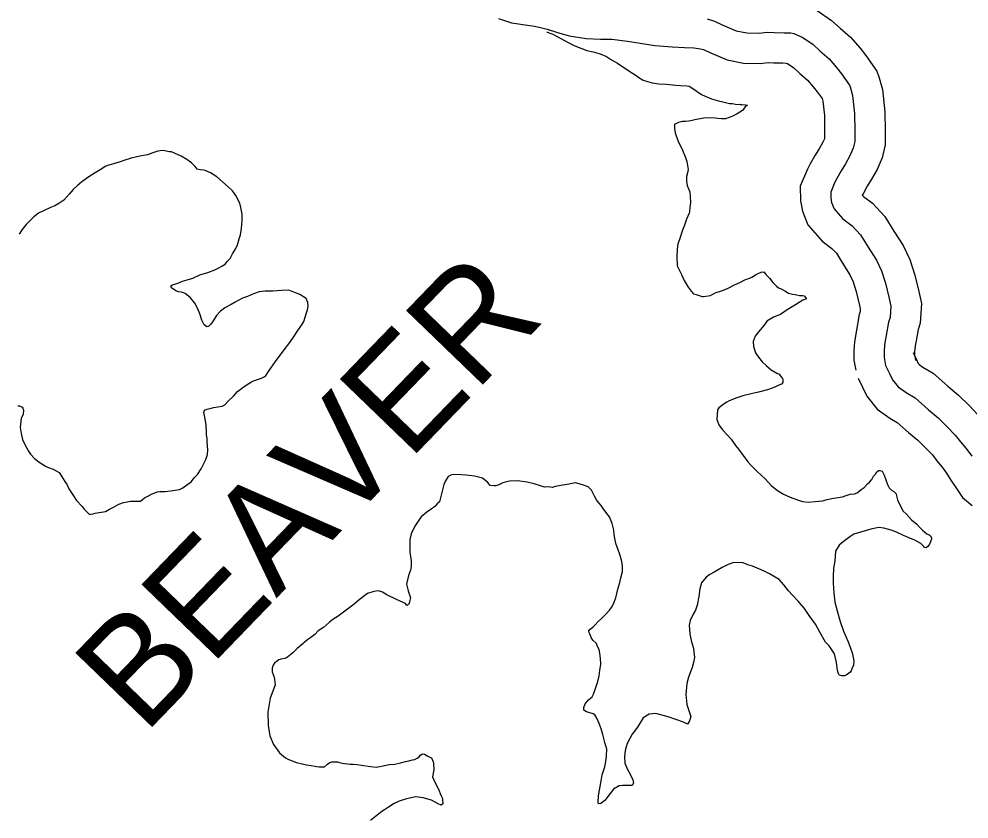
# Model space of a CAD drawing. Extents: x 31699 to 244310, y -8841 to 11474.
# Drawn here: x 135247.5 to 135560.7, y 1578.8 to 1842.7 of the extents above; entities that cross this region are included whole.
import ezdxf

# ---------------------------------------------------------------- set-up
doc = ezdxf.new("R2010")
doc.units = 0
for name, color, linetype in [('B_Logo', 7, 'Continuous'), ('R_Draft', 7, 'Continuous'), ('R_XS_EARTHWORK_STAGE2', 7, 'Continuous')]:
    doc.layers.add(name, color=color, linetype=linetype)

msp = doc.modelspace()

# ---------------------------------------------------------------- linework, layer by layer
at = {"layer": 'B_Logo'}
for points in [[(135474.36, 1842.67), (135476.77, 1841.91), (135479.31, 1840.74), (135483.94, 1838.8), (135487.48, 1838.12), (135491.55, 1838.05), (135494.14, 1838.28), (135496.54, 1838.25), (135499.74, 1838.16), (135502.01, 1838.06), (135503.01, 1837.94), (135505.76, 1836.71), (135509.19, 1834.36), (135511.55, 1832.19), (135514.59, 1829.56), (135517.09, 1826.66), (135518.72, 1824.61), (135521.37, 1820.84), (135521.58, 1820.25), (135522.35, 1817.45), (135523.03, 1811.45), (135523.11, 1805.65), (135523.09, 1802.31), (135522.59, 1800.03), (135521.49, 1797.55), (135520, 1794.92), (135518.56, 1792.63), (135517.13, 1790.07), (135516.48, 1788.86), (135515.13, 1785.57), (135515.15, 1783.63), (135515.44, 1782.1), (135516.27, 1780.04), (135517.56, 1778.53), (135519.11, 1776.75), (135522.21, 1774.45), (135524.98, 1771.49), (135527.51, 1767.39), (135530.23, 1763.08), (135531.88, 1759.64), (135533.2, 1755.52), (135534.4, 1750.46), (135534.97, 1748), (135534.75, 1744.25), (135534.24, 1742.71), (135533.44, 1738.23), (135533.13, 1736.49), (135532.88, 1734.95), (135532.77, 1733.14), (135532.8, 1731.07), (135533.24, 1728.41)], [(135533.24, 1728.41), (135534.61, 1725.49), (135535.5, 1723.63), (135537.4, 1721.32), (135540.03, 1719.43), (135542.98, 1717.73), (135547.23, 1713.92), (135550.6, 1711.16), (135553.58, 1708.2), (135556.21, 1705.44), (135557.98, 1703.19), (135559.81, 1700.95), (135561.64, 1698.44)]]:
    msp.add_lwpolyline(points, dxfattribs=at)
at = {"layer": 'R_Draft'}
for points in [[(135421.56, 1838.42), (135421.7, 1838.38), (135423.51, 1837.68), (135426.2, 1836.24), (135428.81, 1834.81), (135430.76, 1833.77), (135434.71, 1832.29), (135436.79, 1831.86), (135439.13, 1831.22), (135441.21, 1830.25), (135442.89, 1829.21), (135444.83, 1828.1), (135447.26, 1826.4), (135449.81, 1824.83), (135450.96, 1823.98), (135451.9, 1823.33), (135453.31, 1822.48), (135454.78, 1822.1), (135456.32, 1821.65), (135458.46, 1821.28), (135460.86, 1821.12), (135464.06, 1820.89), (135465.66, 1820.78), (135467.73, 1820.61), (135468.46, 1820.49), (135469.67, 1819.71), (135471.09, 1818.72), (135472.57, 1817.81), (135473.77, 1817.23), (135475.85, 1816.32), (135478.19, 1815.69), (135479.53, 1815.37), (135481.74, 1814.8), (135482.74, 1814.75), (135483.74, 1814.63), (135484.94, 1814.52), (135485.21, 1814.59), (135485.41, 1814.52), (135485.87, 1814.46), (135487.07, 1814.35), (135487.74, 1814.22), (135486.95, 1813.68), (135486.03, 1812.53), (135484.32, 1811.37), (135482.73, 1810.61), (135481.67, 1810.13), (135480.41, 1809.71)], [(135480.41, 1809.71), (135479.14, 1809.76), (135477.87, 1809.88), (135477.01, 1809.93), (135475.47, 1810.04), (135473.34, 1810.01), (135471.48, 1809.58), (135470.35, 1809.37), (135469.42, 1809.22), (135468.36, 1809), (135467.22, 1808.86), (135466.29, 1808.84), (135465.76, 1808.77), (135464.96, 1808.56), (135464.5, 1808.35), (135463.77, 1808), (135463.64, 1807.87), (135463.58, 1807.07), (135463.66, 1806.53), (135463.88, 1805.14), (135464.78, 1802.54), (135466.22, 1799.43), (135467.25, 1796.97), (135467.67, 1795.71), (135468.18, 1792.98), (135467.92, 1791.91), (135467.61, 1790.7), (135467.56, 1789.23), (135467.85, 1787.7), (135468.4, 1786.44), (135468.68, 1785.64), (135468.83, 1784.11), (135468.86, 1782.11), (135468.74, 1780.63), (135468.57, 1779.03), (135468.51, 1778.63), (135467.6, 1776.61), (135466.89, 1774.67), (135466.32, 1773.06), (135465.23, 1769.9), (135464.78, 1768.56), (135464.47, 1766.62), (135464.37, 1764.28), (135464.55, 1761.28), (135465.92, 1758.36), (135466.81, 1756.37), (135468.11, 1754.19), (135469.13, 1752.87), (135469.67, 1752.27), (135469.94, 1752.01), (135470.74, 1751.82), (135472.75, 1751.18), (135473.21, 1751.19), (135475.48, 1751.49), (135477.06, 1752.31), (135479.45, 1753.08), (135481.37, 1753.91), (135483.23, 1754.87), (135485.41, 1755.9), (135486.87, 1756.59), (135488.66, 1757.35), (135489.12, 1757.56), (135490.31, 1758.24), (135491.44, 1758.86), (135492.16, 1759.2), (135492.5, 1759.27), (135492.83, 1759.21), (135493.03, 1759.22), (135493.5, 1758.69), (135493.84, 1758.29), (135494.99, 1757.24), (135496.01, 1755.79), (135497.29, 1754.54), (135497.97, 1754.01), (135498.77, 1753.62), (135499.98, 1752.97), (135501.26, 1752.26), (135502.53, 1751.87), (135503.4, 1751.75), (135503.86, 1751.69), (135504.87, 1751.51), (135505.2, 1751.51), (135505.53, 1751.52), (135505.87, 1751.45), (135506.33, 1751.33), (135507.15, 1750.4), (135505.89, 1749.92), (135503.51, 1748.35), (135500.73, 1746.71), (135498.62, 1745.21), (135496.3, 1744.31), (135494.12, 1743.01), (135493.2, 1741.66), (135491.3, 1739.49), (135490.19, 1738.08), (135489.61, 1736.33), (135489.7, 1734.6), (135490.33, 1732.6), (135491.35, 1731.08), (135492.5, 1729.63), (135493.92, 1728.32)], [(135300.98, 1797.4), (135297.82, 1798.89), (135297.02, 1798.81), (135295.62, 1799.13), (135294.69, 1799.32), (135293.29, 1799.03), (135291.63, 1798.54), (135289.84, 1797.91), (135287.31, 1797.41), (135284.46, 1796.77), (135282.07, 1796), (135280.81, 1795.51), (135278.68, 1794.95), (135277.16, 1794.46), (135276.1, 1794.11), (135274.25, 1792.95), (135272.66, 1791.92), (135270.48, 1790.56), (135268.17, 1788.92), (135266.66, 1787.63), (135265.41, 1786.48), (135264.09, 1784.92), (135262.26, 1782.96), (135260.67, 1781.8), (135259.28, 1781.05), (135257.69, 1780.36), (135255.77, 1779.53), (135253.92, 1778.64), (135252.4, 1777.41), (135249.9, 1774.91), (135248.53, 1773.29), (135247.51, 1771.74)], [(135308.68, 1711.85), (135308.4, 1712.85), (135308.66, 1713.65), (135309.39, 1713.93), (135310.52, 1714.21), (135311.58, 1714.56), (135313.11, 1714.79), (135314.44, 1715), (135315.36, 1715.42), (135316.48, 1716.64), (135318.19, 1718.26), (135319.57, 1719.82), (135321.35, 1721.11), (135322.41, 1721.93), (135324.12, 1723.02), (135324.85, 1723.3), (135327.51, 1724.2), (135328.76, 1724.89), (135329.74, 1726.44), (135332.03, 1729.74), (135334.97, 1733.52), (135336.81, 1736.02), (135338.18, 1738.04), (135339.49, 1739.87), (135340.79, 1741.75), (135341.44, 1742.9), (135341.89, 1744.31), (135342.34, 1745.78), (135342.59, 1746.72), (135342.84, 1747.93), (135342.69, 1749.19), (135342.21, 1750.52), (135340.12, 1751.83), (135338.71, 1752.34), (135336.44, 1753.18), (135334.04, 1753.14), (135331.24, 1752.9), (135328.71, 1752.86), (135326.72, 1752.64), (135324.79, 1752.01), (135322.8, 1751.18), (135321.14, 1750.62), (135318.83, 1749.32), (135317.44, 1748.5), (135315.39, 1747.4), (135313.94, 1746.31), (135312.63, 1744.82), (135311.32, 1742.8), (135310.73, 1741.99), (135310.01, 1741.25), (135309.48, 1741.11), (135308.6, 1741.83), (135307.78, 1743.29), (135307.09, 1745.41), (135306.33, 1747.34), (135305.44, 1748.99), (135304.02, 1750.71), (135302.33, 1752.15), (135301.73, 1752.35), (135301.06, 1752.54), (135300.06, 1752.72), (135299.25, 1752.98), (135297.77, 1754.03), (135297.56, 1754.69), (135298.09, 1755.03), (135299.88, 1755.59), (135301.41, 1756.15), (135302.94, 1756.64), (135304.79, 1757.2), (135307.11, 1758.23), (135309.77, 1759.07), (135312.02, 1759.97), (135313.15, 1760.52), (135314.4, 1761.14), (135315.46, 1761.82), (135316.18, 1762.63), (135317.17, 1763.65), (135317.88, 1765.2), (135319.05, 1766.95), (135319.57, 1768.22), (135320.08, 1770.17), (135320.52, 1771.51), (135320.83, 1773.52), (135321.06, 1776.19), (135321.03, 1778.26), (135320.67, 1780.46), (135320.31, 1781.92), (135318.95, 1784.44), (135317.93, 1786.03), (135316.51, 1787.34), (135314.62, 1788.92), (135312.73, 1790.56), (135310.65, 1791.93), (135308.9, 1792.71), (135308.44, 1792.77), (135307.37, 1792.89), (135306.3, 1793.14), (135305.62, 1794), (135304.34, 1795.18), (135302.79, 1796.36), (135300.98, 1797.4)], [(135493.92, 1728.32), (135495.47, 1727), (135497.42, 1725.9), (135498.16, 1725.51), (135498.7, 1724.78), (135499.24, 1724.05), (135499.38, 1723.59), (135499.4, 1722.72), (135498.87, 1722.24), (135498.07, 1721.9), (135496.75, 1721.21), (135494.3, 1720.31), (135491.31, 1719.53), (135488.92, 1719.03), (135486.13, 1718.39), (135484.14, 1717.69), (135481.68, 1716.72), (135480.89, 1716.31), (135479.97, 1715.76), (135478.25, 1714.47), (135477.86, 1713.8), (135477.57, 1710.52), (135478.26, 1708.8), (135479.48, 1707.14), (135480.97, 1705.5), (135482.26, 1704.05), (135483.69, 1702), (135484.7, 1700.81), (135487.76, 1696.65), (135489.04, 1695.33), (135490.8, 1693.55), (135493.64, 1690.86), (135495.46, 1688.81), (135497.55, 1687.11), (135499.57, 1685.93), (135501.78, 1684.96), (135503.86, 1684.19), (135505.87, 1683.49), (135507.67, 1683.31), (135510.06, 1683.48), (135512.46, 1683.78), (135513.99, 1684.2), (135515.45, 1684.56), (135517.51, 1684.79), (135519.04, 1685.08), (135519.9, 1685.36), (135521.56, 1685.91), (135522.96, 1686.07), (135523.82, 1686.41), (135525.2, 1687.43), (135526.13, 1688.18), (135527.31, 1689.33), (135527.97, 1689.94), (135528.56, 1690.69), (135528.69, 1690.82), (135529.21, 1691.83), (135529.87, 1692.51), (135530.32, 1693.32), (135530.92, 1693.72), (135531.38, 1693.73), (135532.12, 1693.54), (135532.74, 1692.21), (135533.36, 1690.69), (135533.91, 1689.16), (135534.39, 1688.03), (135535.14, 1687.31), (135535.94, 1686.79), (135536.75, 1686), (135536.83, 1685.4), (135537.11, 1684.07), (135538.96, 1680.49), (135540.11, 1679.37), (135541.8, 1677.52), (135543.49, 1676.01), (135544.37, 1675.09), (135545.38, 1674.03), (135546.19, 1673.45), (135546.86, 1672.85), (135547.6, 1672.53), (135547.94, 1672.27), (135548.42, 1671.27), (135548.22, 1670.87), (135548.03, 1670.2), (135547.71, 1669.46), (135547.19, 1668.65), (135546.59, 1668.24), (135546.06, 1668.37), (135545.86, 1668.63), (135544.84, 1669.69), (135542.89, 1670.73), (135541.42, 1671.37), (135539.14, 1672.34), (135536.79, 1673.38), (135535.12, 1674.09), (135532.64, 1674.72), (135531.04, 1674.9), (135528.38, 1674.39), (135522.81, 1672.71), (135521.42, 1671.82), (135519.24, 1670.19), (135517.93, 1669.1)], [(135247.13, 1715.11), (135247.66, 1715.05), (135248.53, 1714.67), (135248.8, 1714.27), (135248.95, 1713.67), (135248.83, 1712.33), (135248.25, 1710.92), (135247.89, 1707.91), (135248.19, 1705.91), (135248.68, 1703.92), (135249.5, 1702.13), (135250.66, 1700.14), (135251.35, 1699.08), (135252.63, 1697.7), (135254.45, 1696.26), (135255.05, 1695.93), (135256.2, 1695.15), (135256.87, 1694.82), (135258.74, 1694.18), (135260.76, 1693.07), (135261.57, 1691.88), (135262.6, 1690.16), (135263.35, 1688.97), (135263.9, 1687.71), (135264.99, 1686.06), (135266.48, 1683.87), (135268.31, 1681.9), (135268.99, 1681.04), (135269.6, 1680.38), (135270.54, 1679.46), (135270.68, 1679.39), (135271.08, 1679.27), (135271.08, 1679.33), (135272.01, 1679.48), (135272.67, 1679.62), (135273.93, 1679.91), (135276.06, 1680.27), (135277.32, 1680.96), (135278.91, 1681.78), (135280.43, 1682.61), (135281.95, 1683.23), (135283.15, 1683.45), (135284.28, 1683.59), (135284.88, 1683.67), (135286.48, 1683.63), (135287.61, 1683.64), (135287.68, 1683.71), (135288.14, 1684.12), (135288.86, 1684.73), (135290.25, 1685.42), (135291.24, 1685.96), (135293.03, 1686.66), (135293.97, 1686.8), (135295.7, 1686.83), (135297.43, 1686.99), (135300.42, 1687.5), (135301.55, 1688.05), (135304.38, 1690.09), (135305.3, 1691.37), (135306.35, 1692.46), (135307.59, 1694.34), (135308.56, 1696.23), (135309.08, 1697.37), (135309.66, 1698.98), (135309.77, 1700.65), (135309.69, 1701.65), (135309.6, 1703.52), (135309.52, 1704.32), (135309.3, 1705.52), (135309.35, 1706.92), (135309.2, 1708.12), (135309.19, 1708.85), (135308.9, 1710.72), (135308.68, 1711.85)], [(135389.06, 1691.77), (135388.15, 1690.35), (135387.57, 1689.14), (135387, 1686.93), (135386.49, 1684.72), (135386.11, 1683.38), (135385.39, 1682.7), (135384.6, 1681.89), (135383.35, 1680.94), (135381.96, 1680.05), (135380.11, 1678.49), (135379.07, 1677.07), (135378.02, 1675.39), (135376.86, 1672.9), (135376.35, 1671.02), (135376.34, 1666.81), (135376.78, 1663.95), (135376.8, 1662.35), (135376.75, 1661.35), (135376.62, 1660.88), (135375.92, 1659.13), (135375.29, 1656.25), (135375.79, 1654.05), (135376.27, 1652.79), (135376.62, 1651.73), (135376.24, 1650.39), (135376.11, 1649.92), (135375.65, 1649.31), (135375.38, 1649.24), (135374.98, 1649.9), (135372.23, 1651.07), (135368.74, 1652.75), (135367.87, 1653.27), (135367.33, 1653.6), (135366.06, 1654.05), (135364.46, 1653.89), (135362.4, 1653.13), (135359.7, 1651.09), (135358.05, 1649.66), (135355.41, 1647.69), (135352.77, 1645.71), (135350.99, 1644.55), (135349.87, 1643.74), (135347.89, 1641.97), (135346.18, 1640.88), (135345.06, 1639.66), (135343.68, 1638.64), (135342.75, 1637.96), (135341.43, 1636.87), (135341.1, 1636.6), (135339.19, 1635.04), (135337.81, 1633.62), (135337.09, 1633.01), (135336.03, 1632.19), (135335.11, 1631.78), (135333.84, 1631.49), (135333.18, 1631.35), (135332.26, 1630.67), (135331.86, 1630.39), (135331.34, 1629.58), (135330.95, 1628.58), (135331.03, 1627.38), (135331.59, 1625.58), (135331.74, 1624.78), (135331.96, 1623.05), (135331.19, 1620.97), (135330.29, 1618.62), (135329.55, 1614), (135329.61, 1609.66), (135330.26, 1606.2), (135331.43, 1603.41), (135333.4, 1600.64), (135335.36, 1598.93), (135336.16, 1598.54), (135339.04, 1597.38), (135340.92, 1596.94), (135342.32, 1596.69), (135343.79, 1596.45), (135344.99, 1596.26), (135345.59, 1596.14), (135346.46, 1596.02), (135347.59, 1595.97), (135348.19, 1596.04), (135349.18, 1596.92), (135349.97, 1597.4), (135350.7, 1597.61), (135352.5, 1597.64), (135353.17, 1597.45), (135354.11, 1597.26), (135355.78, 1596.95), (135356.64, 1596.9), (135357.64, 1596.91), (135358.98, 1596.73), (135360.45, 1596.55), (135363.45, 1596.06), (135365.26, 1595.88), (135366.98, 1596.18), (135369.57, 1596.75), (135371.37, 1596.91), (135373.3, 1597.27), (135374.89, 1597.76)], [(135439.33, 1583.86), (135438.53, 1583.78), (135438.45, 1584.31), (135438.62, 1586.45), (135439.42, 1591.4), (135439.8, 1593.34), (135440.63, 1596.03), (135441.06, 1598.44), (135441.18, 1599.64), (135441.28, 1601.78), (135440.65, 1604.04), (135439.95, 1606.63), (135439.45, 1608.56), (135438.83, 1610.35), (135438.07, 1612.08), (135437.32, 1613.2), (135436.85, 1613.53), (135435.72, 1613.78), (135434.58, 1614.1), (135433.7, 1614.69), (135433.69, 1615.56), (135434.21, 1616.83), (135435.32, 1618.05), (135436.44, 1619.07), (135436.9, 1620.01), (135437.67, 1622.16), (135438.37, 1624.1), (135438.75, 1626.04), (135439.06, 1627.78), (135439.29, 1629.86), (135439.27, 1631.73), (135439.04, 1633.53), (135438.83, 1634.66), (135438.14, 1635.92), (135437.87, 1636.65), (135436.72, 1637.83), (135436.17, 1638.69), (135435.69, 1639.82), (135435.42, 1640.48), (135435.41, 1640.88), (135435.8, 1641.36), (135436.66, 1642.1), (135437.32, 1642.78), (135438.57, 1644), (135439.55, 1644.95), (135441.06, 1646.51), (135442.18, 1647.66), (135442.84, 1648.6), (135443.49, 1649.75), (135444.32, 1651.76), (135444.95, 1654.64), (135445.59, 1656.85), (135445.97, 1658.39), (135446.47, 1660.47), (135446.51, 1662.14), (135446.29, 1663.74), (135445.67, 1665.67), (135444.97, 1667.86), (135444.42, 1669.32), (135443.92, 1671.32), (135443.7, 1672.72), (135443.62, 1674.05), (135443.12, 1676.25), (135442.16, 1678.44), (135441.75, 1679.03), (135440.66, 1680.49), (135440.12, 1681.21), (135439.44, 1682.2), (135438.7, 1683.06), (135437.88, 1684.12), (135437.27, 1685.24), (135436.24, 1687.23), (135435.16, 1688.35), (135433.95, 1688.8), (135432.15, 1689.38), (135430.94, 1689.63), (135429.35, 1689.4), (135428.28, 1689.12), (135427.42, 1688.98), (135424.23, 1688.46), (135423.37, 1688.18), (135422.1, 1688.37), (135420.76, 1688.28), (135419.43, 1688.66), (135417.35, 1689.37), (135415.08, 1689.93), (135411.87, 1690.29), (135409.21, 1690.25), (135407.02, 1689.69), (135405.76, 1689), (135404.7, 1688.65), (135404.1, 1688.64), (135402.9, 1688.83), (135402.08, 1689.82), (135400.33, 1691.19), (135397.72, 1691.89), (135394.92, 1692.18), (135393.45, 1692.36), (135390.92, 1692.46), (135389.92, 1692.25), (135389.06, 1691.77)], [(135517.93, 1669.1), (135516.69, 1667.15), (135516.47, 1663.81), (135516.03, 1661.53), (135515.94, 1658.73), (135515.97, 1656.52), (135516.21, 1653.45), (135516.45, 1650.32), (135517.29, 1647.46), (135518.21, 1643.94), (135519.38, 1640.75), (135520.9, 1637.23), (135521.59, 1635.44), (135522.35, 1633.31), (135522.72, 1630.91), (135522.6, 1629.51), (135522.15, 1628.37), (135521.83, 1627.7), (135521.44, 1627.09), (135521.04, 1626.75), (135520.25, 1626.27), (135519.72, 1626), (135518.85, 1626.05), (135518.05, 1626.24), (135517.84, 1626.5), (135517.36, 1627.83), (135516.99, 1630.43), (135516.42, 1633.29), (135514.58, 1635.94), (135513.43, 1637.12), (135511.59, 1640.44), (135510.15, 1643.09), (135508.05, 1645.93), (135506.48, 1648.18), (135504.45, 1650.68), (135502.56, 1652.66), (135501.27, 1654.11), (135499.65, 1656.02), (135498.16, 1657.74), (135494.93, 1659.63), (135493.45, 1660.47), (135492.25, 1660.99), (135489.3, 1662.22), (135487.83, 1662.66), (135486.28, 1663.24), (135483.22, 1663.4), (135481.29, 1662.7), (135479.31, 1661.74), (135476.66, 1660.23), (135475.27, 1659.41), (135474.02, 1658.59), (135472.51, 1656.7), (135471.94, 1654.69), (135471.64, 1652.15), (135471.15, 1649.34), (135470.5, 1647.66), (135469.79, 1646.32), (135468.82, 1644.3), (135468.51, 1642.69), (135468.68, 1639.89), (135469.11, 1637.69), (135469.74, 1635.5), (135469.96, 1634.23), (135469.96, 1633.83), (135470.18, 1632.17), (135470, 1630.83), (135469.5, 1628.75), (135468.28, 1625.6), (135467.71, 1623.45), (135467.42, 1619.84), (135467.67, 1616.51), (135468.36, 1614.58), (135468.99, 1612.59), (135468.61, 1611.18), (135467.96, 1610.1), (135466.55, 1610.75), (135461.59, 1612.48), (135457.51, 1613.63), (135455.25, 1613.39), (135453.27, 1612.16), (135451.38, 1609.06), (135449.67, 1606.77), (135448.89, 1605.36), (135447.98, 1603.68), (135447.35, 1601.4), (135447.11, 1599.39), (135447.21, 1597.25), (135447.97, 1595.33), (135449.06, 1593.61), (135449.88, 1591.68), (135450.16, 1590.62), (135449.64, 1589.88), (135449.04, 1589.8), (135448.11, 1589.86), (135446.44, 1589.83), (135445.44, 1589.75), (135443.53, 1588.66), (135442.41, 1587.17), (135441.04, 1585.35), (135440.64, 1584.94), (135439.33, 1583.86)], [(135374.89, 1597.76), (135376.02, 1597.97), (135377.22, 1598.26), (135378.01, 1598.47), (135378.74, 1598.88), (135379.34, 1599.22), (135379.99, 1599.97), (135380.52, 1600.31), (135380.59, 1600.31), (135381.19, 1600.18), (135382.33, 1599.53), (135383, 1599.21), (135383.54, 1598.95), (135384.02, 1597.69), (135384.16, 1597.22), (135384.26, 1595.02), (135383.83, 1592.68), (135384.45, 1591.15), (135385.61, 1589.1), (135386.09, 1588.04), (135386.37, 1587.24), (135386.85, 1586.24), (135387.12, 1585.51), (135387.13, 1585.25), (135387.28, 1583.78), (135386.69, 1583.37), (135385.75, 1583.83), (135383.46, 1584.99), (135380.72, 1585.82), (135378.39, 1586.06), (135375.26, 1585.41), (135372.81, 1584.71), (135371.15, 1583.88), (135369.37, 1582.66), (135368.05, 1581.84), (135367.12, 1581.29), (135365.01, 1579.66), (135363.43, 1578.3)]]:
    msp.add_lwpolyline(points, dxfattribs=at)
at = {"layer": 'R_XS_EARTHWORK_STAGE2'}
for points in [[(135510.67, 1845.47), (135515.43, 1842.2), (135518.21, 1839.65), (135521.68, 1836.65), (135524.8, 1833.04), (135526.73, 1830.61), (135530.36, 1825.45), (135531.13, 1823.22), (135532.2, 1819.36), (135533.03, 1812.09), (135533.11, 1805.68), (135533.09, 1801.19), (135532.14, 1796.9), (135530.43, 1793.04), (135528.58, 1789.79), (135527.17, 1787.53), (135525.9, 1785.27), (135525.54, 1784.59), (135525.93, 1784.14), (135528.89, 1781.95), (135532.97, 1777.58), (135535.99, 1772.68), (135539, 1767.93), (135541.19, 1763.34), (135542.84, 1758.2), (135544.14, 1752.74), (135545.03, 1748.85), (135544.66, 1742.36), (135543.96, 1740.24), (135543.28, 1736.47), (135542.99, 1734.82), (135542.83, 1733.86), (135542.78, 1732.91), (135542.79, 1731.96), (135543.11, 1730.03)], [(135405.55, 1842.79), (135409.94, 1841.35), (135415.97, 1840.53), (135416.85, 1840.45), (135419.04, 1839.95), (135421.68, 1839.27), (135424.68, 1838.37), (135428.95, 1837.07), (135434.51, 1836.29), (135439.18, 1836.05), (135443.01, 1835.99), (135448.09, 1835.35), (135457.16, 1833.98), (135462.9, 1833.48), (135466.91, 1833.26), (135469.95, 1833.12), (135472.25, 1832.85), (135473.16, 1832.56), (135475.3, 1831.58), (135481.03, 1829.18), (135486.43, 1828.14), (135491.91, 1828.04), (135494.53, 1828.28), (135496.34, 1828.25), (135499.38, 1828.17), (135500.48, 1828.12), (135500.85, 1827.95), (135502.95, 1826.51), (135504.9, 1824.72), (135507.49, 1822.48), (135509.39, 1820.28), (135510.71, 1818.62), (135512.27, 1816.41), (135512.5, 1815.55), (135513.04, 1810.82), (135513.11, 1805.61), (135513.1, 1803.43), (135513.04, 1803.16), (135512.55, 1802.05), (135511.41, 1800.05), (135509.96, 1797.73), (135508.36, 1794.88), (135507.43, 1793.14), (135505.1, 1787.48), (135505.17, 1782.64), (135505.79, 1779.29), (135507.6, 1774.81), (135509.98, 1772), (135512.3, 1769.35), (135515.53, 1766.96), (135516.99, 1765.39), (135519.02, 1762.09), (135521.46, 1758.24), (135522.56, 1755.94), (135523.56, 1752.83), (135524.67, 1748.18), (135524.9, 1747.14), (135524.85, 1746.15), (135524.53, 1745.18), (135523.59, 1739.98), (135523.27, 1738.15), (135522.93, 1736.04), (135522.77, 1733.37), (135522.81, 1730.19), (135523.37, 1726.79)], [(135542.29, 1732.67), (135543.64, 1729.78), (135544, 1729.05), (135544.31, 1728.67), (135545.46, 1727.84), (135548.87, 1725.88), (135553.74, 1721.52), (135557.31, 1718.59), (135560.73, 1715.2), (135563.78, 1711.99)], [(135524.19, 1724.15), (135525.58, 1721.2), (135527.01, 1718.22), (135530.49, 1713.98), (135534.59, 1711.01), (135537.09, 1709.58), (135540.73, 1706.32), (135543.89, 1703.73), (135546.43, 1701.21), (135548.64, 1698.88), (135550.17, 1696.94), (135551.89, 1694.83), (135553.29, 1692.91), (135554.7, 1690.56), (135556.34, 1688.12), (135558.64, 1684.87), (135561.76, 1682.24)]]:
    msp.add_lwpolyline(points, dxfattribs=at)

# ---------------------------------------------------------------- texts
at = {"layer": 'R_Draft'}
msp.add_text('BEAVER', height=35.2, rotation=46, dxfattribs=at).set_placement((135288.72, 1606.35))

doc.saveas('drawing.dxf')
